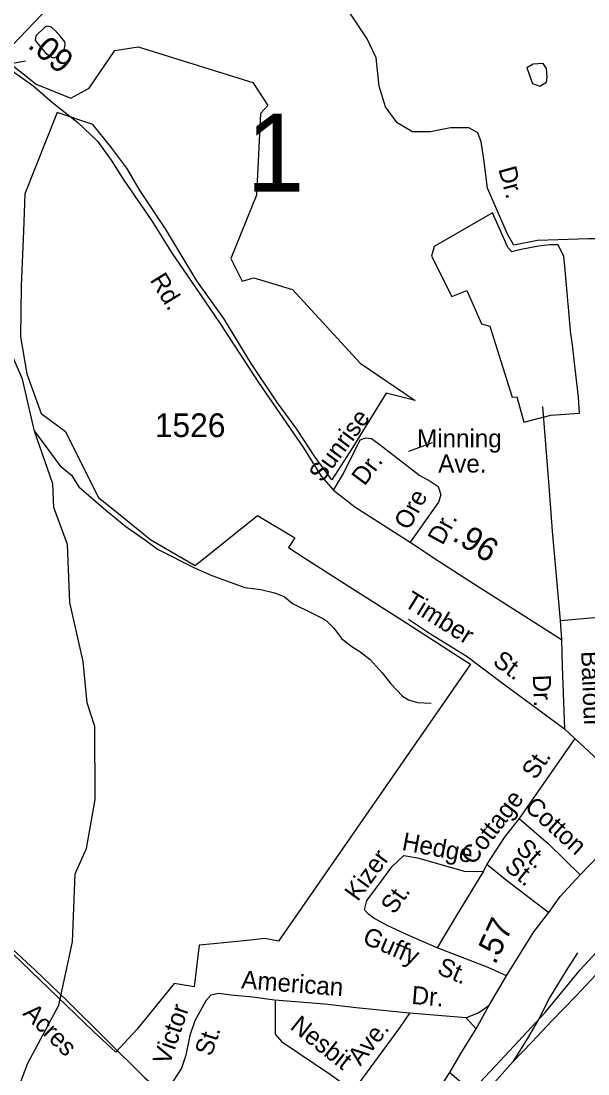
# Model space of a CAD drawing. Extents: x 1473865 to 1648260, y 639067 to 773536.
# Drawn here: x 1549921 to 1552903, y 692539 to 698083 of the extents above; entities that cross this region are included whole.
import ezdxf

# ---------------------------------------------------------------- set-up
doc = ezdxf.new("R2010")
doc.units = 0
for name, color, linetype in [('Exist Boundary Political City Limit New', 7, 'Continuous'), ('Exist Hydrographic Creek Single Shore', 7, 'Continuous'), ('Exist Hydrographic Misc Water Feature', 7, 'Continuous'), ('Exist Railroad Mainline', 7, 'Continuous'), ('Exist Railroad Siding', 7, 'Continuous'), ('Exist Road Non-System Type 51', 7, 'Continuous'), ('Exist Road Non-System Type 51 Label', 7, 'Continuous'), ('Exist Road Primary US Mileage Hundredths English Label', 7, 'Continuous'), ('Exist Road Primary US UnDivided 4 Lane Attributed', 7, 'Continuous'), ('Exist Road Secondary Mileage Hundredths English Label', 7, 'Continuous'), ('Exist Road Secondary Structure Standard Bridge CELL', 7, 'Continuous'), ('Exist Road Secondary Structure Standard Bridge Number Label', 7, 'Continuous'), ('Exist Road Secondary Type 51 Attributed', 7, 'Continuous'), ('Exist Road Secondary Type 51 Label', 7, 'Continuous'), ('Exist Road Secondary Type 51 Number Label', 7, 'Continuous'), ('Map Preparation Boundary City Limit Buffer Line', 7, 'Continuous')]:
    doc.layers.add(name, color=color, linetype=linetype)

msp = doc.modelspace()

# ---------------------------------------------------------------- linework, layer by layer
at = {"layer": 'Exist Boundary Political City Limit New'}
for points in [[(1549819.4, 697894), (1550000.4, 697750.9), (1550182.5, 697676.6), (1550279.2, 697730.2), (1550415, 697927.7), (1550536.9, 697948.1), (1551140.5, 697760.2), (1551219.1, 697638.1), (1551180.4, 697597.1), (1551159.6, 697165.8), (1551024.9, 696832.2), (1551084.8, 696713.6), (1551145.2, 696730.6), (1551349.1, 696670.1), (1551704.9, 696282.2), (1551994, 696085.4), (1551841.6, 696123.2), (1551666.1, 695839.2), (1551556.6, 695666.9), (1551468.4, 695787), (1551371.2, 695934.7), (1551269.5, 696072.3), (1551132.6, 696279.9), (1550987.4, 696516.4), (1550846.2, 696715.7), (1550680.4, 696989.7), (1550547.6, 697188.9)], [(1550547.6, 697188.9), (1550477, 697309.3), (1550398.2, 697413.1), (1550298.6, 697537.6), (1550111.5, 697601.1), (1549940.4, 697173.3), (1549934, 696975.9), (1549922, 696688.6), (1549918.2, 696420.2), (1549951.8, 696224.9), (1550026.8, 696017.4), (1550155.5, 695921.3), (1550210.1, 695811.7), (1550328, 695574.7), (1550453.2, 695473.9), (1550604.8, 695350.5), (1550837.5, 695216.2), (1551165.1, 695479.6), (1551361.2, 695362.4), (1551328.1, 695310.9), (1551414.4, 695255.6), (1551666.9, 695093.5), (1551925.5, 694927.6), (1552222.8, 694736.8), (1552285.9, 694696.3), (1551274.8, 693238.8), (1551202.9, 693251.7), (1551128.2, 693244.1), (1551005.8, 693231.6), (1550934.1, 693224.2), (1550858.8, 693216.5), (1550832.8, 692997.2), (1550727.1, 693014.9), (1550530.6, 692773.2), (1550419.5, 692652.8), (1550303.1, 692762.7), (1549687.6, 693353.7)], [(1552081, 696844.3), (1552186.9, 696633.1), (1552267.1, 696664.9), (1552343, 696488.6), (1552388.2, 696477.3), (1552504.4, 696102.6), (1552529.1, 696103.5), (1552566.8, 695970.8), (1552708.2, 696007.9), (1552859.2, 696018.2), (1552853.6, 696102.6), (1552836.6, 696253.3), (1552835.1, 696266.8), (1552821.4, 696378.2), (1552819.8, 696391.2), (1552811.5, 696450.1), (1552809.6, 696478.1), (1552808.8, 696490.9), (1552801.4, 696577.9), (1552800.2, 696591), (1552794.6, 696652.9), (1552780.4, 696810.2), (1552776.9, 696844.1), (1552747.4, 696904.1), (1552702.9, 696904.2), (1552643.4, 696898.1), (1552552.9, 696879.9), (1552528, 696874.2), (1552503.4, 696868.6), (1552483.6, 696889.3), (1552478.8, 696900.1), (1552401.8, 697073.2), (1552094.5, 696895.2), (1552081, 696844.3)], [(1552229.1, 692381.3), (1552440.9, 692607.8), (1552679.2, 692861.7), (1552862.6, 693087.2), (1553016.1, 693253.3), (1553198.8, 693456.8), (1553373, 693647.7), (1553563.8, 693859.5), (1553758.8, 694071.2), (1553933, 694245.6), (1554115.6, 694420), (1554281.5, 694577.8), (1554777.2, 695012.9), (1554865.9, 695091.4), (1555118.1, 694761.9), (1555038.8, 694692), (1554912, 694830.9), (1554791.2, 694716.2), (1554893.9, 694565.1), (1554724.9, 694414.1)]]:
    msp.add_lwpolyline(points, dxfattribs=at)
at = {"layer": 'Exist Hydrographic Creek Single Shore'}
msp.add_lwpolyline([(1549480.6, 697580.8), (1549793.8, 697872), (1550147.2, 698241.1), (1550986.6, 699246.4), (1551359.8, 699677.7), (1551626.8, 699947), (1551766, 700213.9), (1551714.1, 700434.1), (1551633.7, 700656.9), (1551609.7, 700690.2), (1551602.8, 700792.1), (1551435.8, 701278), (1551254.8, 701980.9), (1551259.8, 702272.9), (1551387.8, 702460.7), (1552074.3, 702905.5), (1552703.6, 703245.9), (1552872.6, 703362.1)], dxfattribs=at)
at = {"layer": 'Exist Hydrographic Misc Water Feature'}
for points in [[(1550081.1, 698051.4), (1550062.4, 698056), (1550046.1, 698051.4), (1549999.4, 698005.4), (1549994.7, 697981.3), (1550047.6, 697918.2), (1550072.5, 697898.7), (1550085, 697891.7), (1550099.8, 697890.9), (1550122.3, 697903.4), (1550147.3, 697933), (1550153.5, 697957.1), (1550151.1, 697973.5), (1550128.6, 698001.5), (1550100.6, 698034.2), (1550081.1, 698051.4)], [(1552667.6, 697860.4), (1552615.9, 697856.9), (1552581.5, 697836.3), (1552612.5, 697753.6), (1552650.4, 697739.8), (1552684.8, 697760.5), (1552688.2, 697788), (1552684.8, 697832.8), (1552667.6, 697860.4)], [(1548812.6, 690896), (1549043.6, 691259), (1549212.6, 691449.2), (1549567.6, 691727.6), (1549704.6, 691934.9), (1549956.6, 692596.2), (1550119.6, 692901.4), (1550191.7, 693234.9), (1550205.6, 693592.4), (1550265.6, 693725.6), (1550311.7, 693984.1), (1550309.7, 694368.2), (1550269.7, 694493.7), (1550248.7, 694710.8), (1550177.7, 695020.8), (1550165.7, 695326.3), (1550093.7, 695521.4), (1550087.6, 695646.3), (1549991.7, 695923.9), (1549929.6, 696197.6), (1549833.7, 696416.2), (1549711.7, 697186.7), (1549639.7, 697362.2), (1549480.6, 697580.8)], [(1549991.7, 695923.9), (1550125.9, 695742.8), (1550187.5, 695692.1), (1550224.9, 695630), (1550367.8, 695508.1), (1550403.3, 695477.4), (1550473.2, 695420.8), (1550575.9, 695348.7), (1550638.9, 695301.5), (1550837, 695201.5), (1550924.4, 695163.8), (1551099.2, 695100.2), (1551182.9, 695090.5), (1551254.6, 695073.1), (1551304.8, 695053.5), (1551349.5, 695015.2), (1551448.7, 694967.2), (1551488.2, 694948.4), (1551512, 694935.9), (1551527.8, 694925.6), (1551567.1, 694886.9), (1551608, 694830), (1551661.2, 694788.9), (1551703.9, 694763.6), (1551758.7, 694721), (1551820.5, 694651.8), (1551867.4, 694592.9), (1551928.2, 694527.7), (1551959.9, 694509), (1552007.5, 694494.1), (1552079.5, 694490.6)]]:
    msp.add_lwpolyline(points, dxfattribs=at)
at = {"layer": 'Exist Railroad Mainline'}
for points in [[(1552973.5, 693090.7), (1552841, 692950.9), (1552712.6, 692817), (1552608.8, 692706.9), (1552509, 692602.5)], [(1549320.4, 689187.5), (1549472, 689361.3), (1549608.8, 689531.2), (1549735.3, 689667.1), (1549870.8, 689816), (1550075.7, 690001.8), (1550217.5, 690154.1), (1550361.5, 690310.5), (1550494.4, 690406.2), (1550629.8, 690587.6), (1550772.5, 690747.2), (1550894.1, 690869), (1551042.9, 691026.5), (1551226.4, 691198), (1551403.9, 691398.9), (1551587.3, 691591.9), (1551734.1, 691753.5), (1551929.8, 691964.2), (1552066.3, 692111.9), (1552199, 692261.7), (1552366.1, 692442.9), (1552509, 692602.5)]]:
    msp.add_lwpolyline(points, dxfattribs=at)
at = {"layer": 'Exist Railroad Siding'}
msp.add_lwpolyline([(1552848.8, 693176.9), (1552789.3, 693083.8), (1552700.7, 692939.4), (1552642.8, 692826.3), (1552583.1, 692723.2), (1552509, 692602.5)], dxfattribs=at)
at = {"layer": 'Exist Road Non-System Type 51'}
for p, q in [((1552757.7, 694925.7), (1552765.1, 694826.2)), ((1552834, 694305.4), (1552541.9, 693884.7)), ((1552370.8, 693644.1), (1552353.4, 693606.1)), ((1552262, 692834.2), (1551964.3, 692859.2)), ((1552314.6, 692776.1), (1552262, 692834.2))]:
    msp.add_line(p, q, dxfattribs=at)
for points in [[(1553117.4, 696937), (1552908.4, 696937), (1552638.6, 696926.8), (1552513.8, 696903.2), (1552480.1, 696960.6), (1552375.5, 697203.6), (1552355.3, 697355.4), (1552341.8, 697446.6), (1552324.9, 697493.8), (1552277.7, 697520.8), (1552179.9, 697520.8), (1552075.4, 697500.6), (1551980.9, 697500.6), (1551900, 697547.8), (1551839.3, 697632.2), (1551805.6, 697740.2), (1551788.7, 697888.7), (1551741.5, 697989.9), (1551647.1, 698131.7)], [(1552663.6, 696054.1), (1552698.5, 695633.3), (1552715.2, 695396.8), (1552757.7, 694925.7)], [(1551564.5, 695612.5), (1551616.7, 695700.8), (1551705, 695877.5), (1551735.6, 695888.3), (1551764.5, 695884.7), (1551804.1, 695857.7), (1552018.5, 695690), (1552074.3, 695661.1), (1552115.8, 695632.3), (1552130.2, 695589), (1552117.6, 695549.4), (1551968, 695338.4)], [(1551960.2, 694934.3), (1552075.5, 694857.1), (1552268.4, 694737.2), (1552425.3, 694617.4), (1552780.8, 694356.3)], [(1552757.7, 694925.7), (1552940, 694942.8), (1553030.2, 694947.6), (1553215.2, 694934.9), (1553401.5, 694925.7), (1553610, 694789), (1553855, 694603.8)], [(1552541.9, 693884.7), (1552462.6, 693783.2), (1552370.8, 693644.1)], [(1552541.9, 693884.7), (1552696.3, 693750.9), (1552863, 693587.7)], [(1552110.8, 693203.2), (1551961.9, 693268.2), (1551850.9, 693319), (1551777.1, 693359.4), (1551749.3, 693379.8), (1551727.3, 693403), (1551739.9, 693452.2), (1551805.6, 693538.5), (1551872.5, 693630), (1551934.9, 693688.5), (1552006.2, 693677.4), (1552259.5, 693604.6), (1552353.4, 693606.1)], [(1552353.4, 693606.1), (1552209.1, 693368.1), (1552110.8, 693203.2)], [(1552370.8, 693644.1), (1552475.4, 693558.5), (1552698.4, 693389.8)], [(1552474.5, 693054.6), (1552378.7, 693100.1), (1552110.8, 693203.2)], [(1551254.9, 692926.5), (1551141, 692943.8), (1551027.1, 692952.9), (1550961.1, 692961.7), (1550919.1, 692954.1), (1550892.7, 692924.2), (1550835.7, 692818.9), (1550809, 692741), (1550788, 692637.2), (1550765.3, 692569.4), (1550722.7, 692503.9), (1550662, 692440.4)], [(1551964.3, 692859.2), (1551684.5, 692886.2), (1551518.6, 692905.8), (1551254.9, 692926.5)], [(1551258.7, 692929.1), (1551257.3, 692748.3), (1551290.9, 692709.1), (1551548.6, 692535.3), (1551669, 692449.9)], [(1552382.5, 692897.2), (1552330.3, 692861.4), (1552262, 692834.2)], [(1551964.3, 692859.2), (1551911.5, 692781.8), (1551669, 692449.9)], [(1552177.1, 692545.9), (1552259.9, 692476.6), (1552338.7, 692393.4), (1552430.6, 692257.9), (1552522.5, 692112.3)]]:
    msp.add_lwpolyline(points, dxfattribs=at)
at = {"layer": 'Exist Road Non-System Type 51 Label'}
msp.add_lwpolyline([(1552084.8, 695861.6), (1551959.7, 695815.7)], dxfattribs=at)
at = {"layer": 'Exist Road Primary US UnDivided 4 Lane Attributed'}
msp.add_lwpolyline([(1551459.8, 691676.2), (1551598.9, 691833.3), (1551730.4, 691979.7), (1551963.8, 692235.7), (1552068, 692379.9), (1552177.1, 692545.9), (1552234.6, 692647.2), (1552314.6, 692776.1), (1552382.5, 692897.2), (1552474.5, 693054.6), (1552619.2, 693286.3), (1552698.4, 693389.8), (1552757, 693473.5), (1552863, 693587.7), (1553109.9, 693842.9), (1553208.1, 693935.4)], dxfattribs=at)
at = {"layer": 'Exist Road Secondary Structure Standard Bridge CELL'}
msp.add_line((1549877.6, 697862), (1549945.5, 697874), dxfattribs=at)
at = {"layer": 'Exist Road Secondary Type 51 Attributed'}
for points in [[(1549874, 697821.4), (1549982.5, 697743.4), (1550086.8, 697654.1), (1550220.1, 697548.3), (1550323.4, 697450.4), (1550395.9, 697351.1), (1550462.4, 697246.1), (1550609.1, 697031.6), (1550716.5, 696859.8), (1550835.9, 696685.6), (1550971, 696487.4), (1551170.6, 696179.2), (1551407.6, 695836.4), (1551500.8, 695687), (1551564.5, 695612.5), (1551678, 695525.9), (1551968, 695338.4), (1552124.8, 695235.7), (1552301.3, 695122.1), (1552765.1, 694826.2), (1552767.8, 694684.7), (1552780.8, 694356.3), (1552834, 694305.4), (1552958.1, 694191.4)], [(1549697.8, 693353.1), (1549855.5, 693215.1), (1549996.3, 693085.6), (1550164.7, 692923.9), (1550570.8, 692519.3), (1550662, 692440.4), (1550681.8, 692412.2), (1550842.3, 692262.5), (1550959.2, 692147.3), (1551207, 691902.6), (1551337.8, 691779.1), (1551459.8, 691676.2)]]:
    msp.add_lwpolyline(points, dxfattribs=at)
at = {"layer": 'Map Preparation Boundary City Limit Buffer Line'}
for points in [[(1549819.4, 697894), (1550000.4, 697750.9), (1550182.5, 697676.6), (1550279.2, 697730.2), (1550415, 697927.7), (1550536.9, 697948.1), (1551140.5, 697760.2), (1551219.1, 697638.1), (1551180.4, 697597.1), (1551159.6, 697165.8), (1551024.9, 696832.2), (1551084.8, 696713.6), (1551145.2, 696730.6), (1551349.1, 696670.1), (1551704.9, 696282.2), (1551994, 696085.4), (1551841.6, 696123.2), (1551666.1, 695839.2), (1551556.6, 695666.9), (1551468.4, 695787), (1551371.2, 695934.7), (1551269.5, 696072.3), (1551132.6, 696279.9), (1550987.4, 696516.4), (1550846.2, 696715.7), (1550680.4, 696989.7), (1550547.6, 697188.9)], [(1550547.6, 697188.9), (1550477, 697309.3), (1550398.2, 697413.1), (1550298.6, 697537.6), (1550111.5, 697601.1), (1549940.4, 697173.3), (1549934, 696975.9), (1549922, 696688.6), (1549918.2, 696420.2), (1549951.8, 696224.9), (1550026.8, 696017.4), (1550155.5, 695921.3), (1550210.1, 695811.7), (1550328, 695574.7), (1550453.2, 695473.9), (1550604.8, 695350.5), (1550837.5, 695216.2), (1551165.1, 695479.6), (1551361.2, 695362.4), (1551328.1, 695310.9), (1551414.4, 695255.6), (1551666.9, 695093.5), (1551925.5, 694927.6), (1552222.8, 694736.8), (1552285.9, 694696.3), (1551274.8, 693238.8), (1551202.9, 693251.7), (1551128.2, 693244.1), (1551005.8, 693231.6), (1550934.1, 693224.2), (1550858.8, 693216.5), (1550832.8, 692997.2), (1550727.1, 693014.9), (1550530.6, 692773.2), (1550419.5, 692652.8), (1550303.1, 692762.7), (1549687.6, 693353.7)], [(1552081, 696844.3), (1552186.9, 696633.1), (1552267.1, 696664.9), (1552343, 696488.6), (1552388.2, 696477.3), (1552504.4, 696102.6), (1552529.1, 696103.5), (1552566.8, 695970.8), (1552708.2, 696007.9), (1552859.2, 696018.2), (1552853.6, 696102.6), (1552836.6, 696253.3), (1552835.1, 696266.8), (1552821.4, 696378.2), (1552819.8, 696391.2), (1552811.5, 696450.1), (1552809.6, 696478.1), (1552808.8, 696490.9), (1552801.4, 696577.9), (1552800.2, 696591), (1552794.6, 696652.9), (1552780.4, 696810.2), (1552776.9, 696844.1), (1552747.4, 696904.1), (1552702.9, 696904.2), (1552643.4, 696898.1), (1552552.9, 696879.9), (1552528, 696874.2), (1552503.4, 696868.6), (1552483.6, 696889.3), (1552478.8, 696900.1), (1552401.8, 697073.2), (1552094.5, 696895.2), (1552081, 696844.3)], [(1552229.1, 692381.3), (1552440.9, 692607.8), (1552679.2, 692861.7), (1552862.6, 693087.2), (1553016.1, 693253.3), (1553198.8, 693456.8), (1553373, 693647.7), (1553563.8, 693859.5), (1553758.8, 694071.2), (1553933, 694245.6), (1554115.6, 694420), (1554281.5, 694577.8), (1554777.2, 695012.9), (1554865.9, 695091.4), (1555118.1, 694761.9), (1555038.8, 694692), (1554912, 694830.9), (1554791.2, 694716.2), (1554893.9, 694565.1), (1554724.9, 694414.1)]]:
    msp.add_lwpolyline(points, dxfattribs=at)

# ---------------------------------------------------------------- texts
at = {"layer": 'Exist Road Non-System Type 51 Label'}
for s, rotation, p in [('Dr.', 285.4135, (1552431.3, 697304.1)), ('Sunrise', 53.3155, (1551503.9, 695648.8)), ('Dr.', 53.3155, (1551728.4, 695631.1)), ('Ore', 61.2792, (1551961.3, 695397.3)), ('Dr.', 61.2792, (1552138.7, 695318.4)), ('Timber', 328.1213, (1551929.7, 695005.8)), ('St.', 323.7037, (1552397, 694699.1)), ('St.', 56.3834, (1552627.3, 694083.3)), ('Cottage', 52.5232, (1552300.4, 693634)), ('Cotton', 317.7621, (1552564.4, 693937.1)), ('Hedge', 349.28, (1551920.6, 693718.8)), ('St.', 317.7621, (1552518.7, 693717.4)), ('Kizer', 53.8343, (1551692.3, 693442.8)), ('St.', 320.3764, (1552458.8, 693620.5)), ('St.', 54.9985, (1551884.3, 693374.4)), ('Guffy', 336.6301, (1551711.6, 693229.3)), ('St.', 337.0779, (1552104.5, 693068.7)), ('American', 355.505, (1551077.6, 692989.8)), ('Dr.', 355.1951, (1551972.9, 692907.8)), ('Victor', 71.0231, (1550701.6, 692580.1)), ('Nesbit', 321.7017, (1551331.2, 692779.2)), ('St.', 71.0231, (1550922.3, 692627.2)), ('Ave.', 51.8423, (1551706.2, 692577.1))]:
    msp.add_text(s, height=95, rotation=rotation, dxfattribs=at).set_placement(p)
for s, p in [('Minning', (1552004.8, 695838.4)), ('Ave.', (1552115.7, 695705.7))]:
    msp.add_text(s, height=95, dxfattribs=at).set_placement(p)
at = {"layer": 'Exist Road Primary US Mileage Hundredths English Label'}
msp.add_text('.57', height=125, rotation=65.2256, dxfattribs=at).set_placement((1552415.8, 693110.1))
at = {"layer": 'Exist Road Secondary Mileage Hundredths English Label'}
for s, rotation, p in [('.09', 319.8928, (1549951.1, 697948.2)), ('.96', 327.1996, (1552183.6, 695353))]:
    msp.add_text(s, height=125, rotation=rotation, dxfattribs=at).set_placement(p)
at = {"layer": 'Exist Road Secondary Structure Standard Bridge Number Label'}
msp.add_text('1', height=410.1, dxfattribs=at).set_placement((1551106.6, 697185.5))
at = {"layer": 'Exist Road Secondary Type 51 Label'}
for s, rotation, p in [('Rd.', 301.7248, (1550596.6, 696719.6)), ('Balfour', 272.2619, (1552867.4, 694764.2)), ('Dr.', 272.2619, (1552613.2, 694639.4)), ('Acres', 315.1009, (1549926.8, 692853.5))]:
    msp.add_text(s, height=95, rotation=rotation, dxfattribs=at).set_placement(p)
at = {"layer": 'Exist Road Secondary Type 51 Number Label'}
msp.add_text('1526', height=125, dxfattribs=at).set_placement((1550624.8, 695892.3))

doc.saveas('drawing.dxf')
